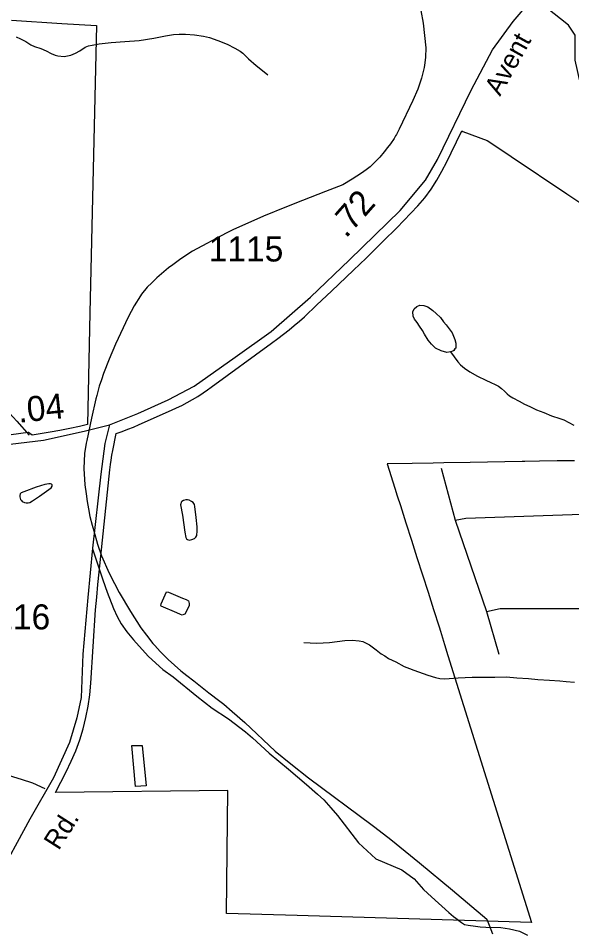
# Model space of a CAD drawing. Extents: x 2001466 to 2224147, y 644118 to 847247.
# Drawn here: x 2043610 to 2046367, y 682530 to 687083 of the extents above; entities that cross this region are included whole.
import ezdxf

# ---------------------------------------------------------------- set-up
doc = ezdxf.new("R2010")
doc.units = 0
for name, color, linetype in [('Exist Boundary Political City Limit New', 7, 'Continuous'), ('Exist Hydrographic Creek Single Shore', 7, 'Continuous'), ('Exist Hydrographic Misc Water Feature', 7, 'Continuous'), ('Exist Road Non-System Type 51', 7, 'Continuous'), ('Exist Road Secondary Mileage Hundredths English Label', 7, 'Continuous'), ('Exist Road Secondary Type 51 Attributed', 7, 'Continuous'), ('Exist Road Secondary Type 51 Label', 7, 'Continuous'), ('Exist Road Secondary Type 51 Number Label', 7, 'Continuous'), ('Map Preparation Boundary City Limit Buffer Line', 7, 'Continuous')]:
    doc.layers.add(name, color=color, linetype=linetype)

msp = doc.modelspace()

# ---------------------------------------------------------------- linework, layer by layer
at = {"layer": 'Exist Boundary Political City Limit New'}
for points in [[(2043576.2, 687073.3), (2043826.9, 687057.7), (2043998.8, 687047.2), (2043966.8, 685614.4), (2043954.4, 685057.6), (2043915, 685048.2), (2043866.4, 685037.6), (2043817.4, 685028.3), (2043768.1, 685019.7), (2043718.5, 685011.7), (2043678.6, 685005.6), (2043660.1, 685018.2), (2043658.9, 685019.1), (2043488.1, 684995.6)], [(2045750.4, 683907.5), (2046167.1, 682575.7), (2045000, 682610.8), (2044646.9, 682621.3), (2044654, 683233.9), (2043795, 683223.6), (2043848.6, 683327.8), (2043873.8, 683379.6), (2043896.1, 683432.6), (2043915.9, 683486.8), (2043932.6, 683541.8), (2043946.6, 683597.7), (2043957.8, 683654.2), (2043965.9, 683711.2), (2043971, 683768.6), (2043995.2, 684135.1), (2044000.5, 684197.6), (2044006, 684260.2), (2044012.1, 684322.6), (2044065.6, 684832.8), (2044068.8, 684858.9), (2044072, 684881.1), (2044076.1, 684905.7), (2044080.5, 684928.4), (2044097.9, 685013.1), (2044126.8, 685023.4), (2044155.4, 685034.2), (2044183.9, 685045.6), (2044212.1, 685057.6), (2044372.4, 685128.9), (2044398.1, 685140.8), (2044424.5, 685153.8), (2044451.9, 685168.2), (2044477.2, 685182.5), (2044503.6, 685198.4), (2044531.5, 685216.3), (2044552.6, 685230.6), (2044571.2, 685244), (2044871.4, 685463.4), (2044903.5, 685487.3), (2044931.6, 685508.9), (2044958.6, 685530.3), (2044985, 685551.8), (2045010.8, 685573.4), (2045035.8, 685594.9), (2045097, 685654.6), (2045170.5, 685723.2), (2045207.4, 685757.8), (2045243.4, 685792.7), (2045279.6, 685827.2), (2045342.2, 685887.8), (2045427.8, 685971.2), (2045495, 686038.2), (2045530.5, 686074.5), (2045565.2, 686110.9), (2045600.5, 686148.2), (2045634.8, 686188.7), (2045666.4, 686231.5), (2045694.9, 686276.3), (2045720.4, 686321.6), (2045744.6, 686366.8), (2045767.2, 686412.8), (2045819.8, 686521.1), (2045825.1, 686518.2), (2045946.1, 686473.4), (2046023.5, 686421.7), (2046065.9, 686393.3), (2046342.5, 686208.4), (2046417, 686158.7)], [(2046380.8, 684877.7), (2046294, 684876.6), (2046207.2, 684875.4), (2046134.1, 684874.4), (2046120.5, 684874.2), (2046033.8, 684872.6), (2045947.1, 684871.1), (2045860.4, 684869.5), (2045730, 684867.1), (2045676.9, 684866.1), (2045572.9, 684863.2), (2045447.1, 684861.8), (2045485.8, 684741.1), (2045497.9, 684702.9), (2045513.4, 684654.5), (2045540.9, 684568.2)], [(2045540.9, 684568.2), (2045568.6, 684481.6), (2045596.2, 684395.1), (2045623.8, 684308.8), (2045651.5, 684222), (2045679, 684135.8), (2045706.6, 684049.2), (2045712.6, 684027.8), (2045733.2, 683962.2), (2045750.4, 683907.5)]]:
    msp.add_lwpolyline(points, dxfattribs=at)
at = {"layer": 'Exist Hydrographic Creek Single Shore'}
msp.add_lwpolyline([(2047822.9, 684802.5), (2047762.9, 684808.5), (2047728.8, 684842), (2047654, 685083.1), (2047569.9, 685242.2), (2047378, 685449.5), (2047152.9, 685624.7), (2046968.9, 685848.3), (2046860.9, 686057.2), (2046727, 686266.6), (2046584.9, 686430.3), (2046425.9, 686689.4), (2046383.9, 686874), (2046383.9, 686998.7), (2046350.9, 687048.6), (2044999, 688119.4)], dxfattribs=at)
at = {"layer": 'Exist Hydrographic Misc Water Feature'}
for p, q in [((2044679.1, 686027.7), (2044645.7, 686012.6)), ((2044093.9, 685458.4), (2044061.9, 685383.6)), ((2045373.6, 683061), (2045385.9, 683051.7)), ((2045964.4, 682541.2), (2045972.8, 682519.2))]:
    msp.add_line(p, q, dxfattribs=at)
for points in [[(2045616, 687121.3), (2045626.9, 687059.1), (2045640, 686935.9), (2045639, 686888.5), (2045635.1, 686860.3)], [(2045616, 687121.3), (2045626.9, 687059.1), (2045640, 686935.9), (2045639, 686888.5), (2045635.1, 686860.3)], [(2043598.7, 686990.7), (2043620.8, 686980.7), (2043646.7, 686966.8), (2043672.7, 686950.8), (2043690.8, 686942.8), (2043722.7, 686932.9), (2043748.8, 686920.9), (2043772.8, 686907), (2043792.9, 686899), (2043806.8, 686895.1), (2043838.8, 686893.2), (2043854.8, 686895.2), (2043870.8, 686899.2), (2043894.8, 686909.2), (2043916.7, 686921.3), (2043942.8, 686939.3), (2043958.8, 686945.3), (2043978.6, 686949.4), (2044012.7, 686955.4), (2044072.6, 686961.5), (2044140.6, 686967.6), (2044212.6, 686971.8), (2044284.6, 686983.9), (2044342.6, 686996), (2044382.4, 687002.1), (2044410.5, 687004.2), (2044442.5, 687004.2), (2044488.4, 687000.3), (2044532.5, 686994.4), (2044562.4, 686986.5), (2044604.7, 686972.5), (2044650.6, 686954.7), (2044688.5, 686934.7), (2044714.6, 686918.8), (2044728.5, 686908.8), (2044756.8, 686880.9), (2044794.8, 686847), (2044818.7, 686829), (2044852.8, 686801)], [(2045635.1, 686860.3), (2045632, 686837.6), (2045618, 686784.6), (2045600.2, 686730.1), (2045576.2, 686672.9), (2045508.1, 686530), (2045493.8, 686503.9)], [(2045635.1, 686860.3), (2045632, 686837.6), (2045618, 686784.6), (2045600.2, 686730.1), (2045576.2, 686672.9), (2045508.1, 686530), (2045493.8, 686503.9)], [(2045481.7, 686484.5), (2045464, 686457.6), (2045449.3, 686438.4)], [(2045481.7, 686484.5), (2045464, 686457.6), (2045449.3, 686438.4)], [(2045493.8, 686503.9), (2045489.9, 686496.9), (2045481.7, 686484.5)], [(2045493.8, 686503.9), (2045489.9, 686496.9), (2045481.7, 686484.5)], [(2045449.3, 686438.4), (2045432.9, 686417.1), (2045410.5, 686390.5)], [(2045449.3, 686438.4), (2045432.9, 686417.1), (2045410.5, 686390.5)], [(2045410.5, 686390.5), (2045401.9, 686380.2), (2045363, 686343.1), (2045342.2, 686327.4)], [(2045410.5, 686390.5), (2045401.9, 686380.2), (2045363, 686343.1), (2045342.2, 686327.4)], [(2045342.2, 686327.4), (2045319.7, 686310.3), (2045274, 686280.7), (2045226, 686252.3), (2045139.7, 686219)], [(2045342.2, 686327.4), (2045319.7, 686310.3), (2045274, 686280.7), (2045226, 686252.3), (2045139.7, 686219)], [(2045139.7, 686219), (2045026.1, 686175.2), (2044945.7, 686142.7)], [(2045139.7, 686219), (2045026.1, 686175.2), (2044945.7, 686142.7)], [(2044945.7, 686142.7), (2044831, 686096.2), (2044679.1, 686027.7)], [(2044945.7, 686142.7), (2044831, 686096.2), (2044679.1, 686027.7)], [(2044645.7, 686012.6), (2044478.2, 685922.4), (2044418.9, 685884), (2044380.3, 685854.4)], [(2044645.7, 686012.6), (2044478.2, 685922.4), (2044418.9, 685884), (2044380.3, 685854.4)], [(2044380.3, 685854.4), (2044359, 685838.3), (2044300.8, 685789.5), (2044274.7, 685764.4)], [(2044380.3, 685854.4), (2044359, 685838.3), (2044300.8, 685789.5), (2044274.7, 685764.4)], [(2044274.7, 685764.4), (2044252, 685742.5), (2044223.9, 685707.8)], [(2044274.7, 685764.4), (2044252, 685742.5), (2044223.9, 685707.8)], [(2044223.9, 685707.8), (2044217.9, 685700.3), (2044187, 685649.8)], [(2044187, 685649.8), (2044157.2, 685593.8), (2044093.9, 685458.4)], [(2044187, 685649.8), (2044157.2, 685593.8), (2044093.9, 685458.4)], [(2045763.2, 685421.2), (2045745.2, 685417.1), (2045717.1, 685425), (2045689.2, 685439), (2045669.1, 685459), (2045651.3, 685478.8), (2045632.8, 685508.7), (2045623.2, 685526.9), (2045609, 685548.9), (2045596.9, 685566.5), (2045583.2, 685582.8), (2045576.8, 685598.8), (2045575, 685620.6), (2045582.8, 685634.8), (2045595.1, 685646.7), (2045610.9, 685652.8), (2045630.5, 685650.7), (2045650.8, 685644.7), (2045675, 685626.9), (2045691, 685610.7), (2045712.8, 685591.1), (2045729, 685570.8), (2045740.9, 685554.8), (2045771.2, 685515), (2045785.2, 685481.2), (2045789.3, 685463.1), (2045789.1, 685449), (2045789.1, 685439.2), (2045785, 685435), (2045779, 685427), (2045774.9, 685423.1), (2045763.2, 685421.2)], [(2045763.2, 685421.2), (2045781.3, 685395), (2045799.5, 685371.2), (2045813.5, 685355.3), (2045833.3, 685339.3), (2045859.6, 685321.1), (2045897.5, 685299.5), (2045939.4, 685279.3), (2045963.3, 685267.6), (2045985.3, 685257.4), (2046001.5, 685249.7), (2046017.3, 685237.5), (2046031.6, 685223.6), (2046045.8, 685211.7), (2046057.3, 685201.8), (2046073.5, 685191.7), (2046105.7, 685173.8), (2046131.9, 685159.7), (2046157.9, 685147.7), (2046191.4, 685132), (2046227.9, 685118), (2046266, 685102.1), (2046307.8, 685088), (2046327.7, 685082.1), (2046377.8, 685054.3)], [(2044061.9, 685383.6), (2044034, 685313.1), (2044023.8, 685281.7)], [(2044061.9, 685383.6), (2044034, 685313.1), (2044023.8, 685281.7)], [(2044023.8, 685281.7), (2044012.9, 685248.6), (2044000.6, 685203.6)], [(2044023.8, 685281.7), (2044012.9, 685248.6), (2044000.6, 685203.6)], [(2044000.6, 685203.6), (2043995.9, 685186.5), (2043975, 685090.2)], [(2044000.6, 685203.6), (2043995.9, 685186.5), (2043975, 685090.2)], [(2043975, 685090.2), (2043951, 684979), (2043948.5, 684964.5)], [(2043975, 685090.2), (2043951, 684979), (2043948.5, 684964.5)], [(2043948.5, 684964.5), (2043939.9, 684913.6), (2043937, 684838.7)], [(2043948.5, 684964.5), (2043939.9, 684913.6), (2043937, 684838.7)], [(2043937, 684838.7), (2043941.9, 684758), (2043947.9, 684713.1)], [(2043937, 684838.7), (2043941.9, 684758), (2043947.9, 684713.1)], [(2043698.8, 684745.2), (2043636.8, 684723.1), (2043624.9, 684717.1), (2043619, 684713.1), (2043616.9, 684705.1), (2043616.9, 684697.1), (2043620.8, 684685.1), (2043625.1, 684679.1), (2043629, 684675.1), (2043641.1, 684669.2), (2043649.1, 684667.2), (2043659, 684667.2), (2043667, 684669.2), (2043680.9, 684677.2), (2043714.9, 684701.3), (2043750.8, 684725.3), (2043772.8, 684743.3), (2043778.7, 684751.4), (2043778.7, 684757.4), (2043774.8, 684761.3), (2043770.7, 684763.3), (2043762.7, 684763.3), (2043742.8, 684759.3), (2043698.8, 684745.2)], [(2043947.9, 684713.1), (2043953, 684675.3), (2043959.8, 684638.1)], [(2043947.9, 684713.1), (2043953, 684675.3), (2043959.8, 684638.1)], [(2044427.1, 684606.7), (2044439.4, 684522.4), (2044444.9, 684494.8), (2044447.4, 684488.8), (2044453.1, 684484.7), (2044461.1, 684482.6), (2044475.1, 684484.6), (2044487.2, 684490.9), (2044495, 684497), (2044498.9, 684504.9), (2044501.1, 684528.9), (2044501.1, 684548.8), (2044496.8, 684594.8), (2044488.8, 684648.8), (2044487.2, 684658.8), (2044480.8, 684668.7), (2044472.8, 684674.8), (2044460.7, 684680.6), (2044452.9, 684682.6), (2044444.7, 684682.6), (2044432.6, 684678.8), (2044424.8, 684674.8), (2044421.1, 684670.4), (2044418.9, 684662.7), (2044418.7, 684658.6), (2044427.1, 684606.7)], [(2043959.8, 684638.1), (2043967, 684599.8), (2043978.2, 684557.2)], [(2043959.8, 684638.1), (2043967, 684599.8), (2043978.2, 684557.2)], [(2043978.2, 684557.2), (2043985.8, 684528), (2044004.9, 684461.8), (2044025, 684403.3)], [(2043978.2, 684557.2), (2043985.8, 684528), (2044004.9, 684461.8), (2044025, 684403.3)], [(2044025, 684403.3), (2044062.1, 684316.8), (2044088.6, 684266.5)], [(2044025, 684403.3), (2044062.1, 684316.8), (2044088.6, 684266.5)], [(2044088.6, 684266.5), (2044113, 684220.8), (2044168.9, 684126.7), (2044220, 684045.5)], [(2044088.6, 684266.5), (2044113, 684220.8), (2044168.9, 684126.7), (2044220, 684045.5)], [(2044427.7, 684192.8), (2044446, 684186.8), (2044457.9, 684178.9), (2044459.7, 684173), (2044461.7, 684166.6), (2044461.7, 684156.8), (2044449.7, 684130.7), (2044440, 684112.7), (2044434.1, 684110.8), (2044426.1, 684108.7), (2044417.9, 684110.8), (2044399.6, 684118.8), (2044322.1, 684152.5), (2044319.6, 684156.5), (2044321.9, 684164.7), (2044347.5, 684224.5), (2044357.6, 684222.6), (2044427.7, 684192.8)], [(2044220, 684045.5), (2044247.9, 684007.6), (2044280.9, 683967.3), (2044290.5, 683956.5)], [(2044220, 684045.5), (2044247.9, 684007.6), (2044280.9, 683967.3), (2044290.5, 683956.5)], [(2045031.8, 683971.8), (2045096, 683968.2), (2045128.2, 683970.2), (2045160, 683972.3), (2045236, 683982.2), (2045273.8, 683982.6), (2045308, 683980.6), (2045325.8, 683976.3), (2045339.8, 683970.6), (2045360.3, 683960.6), (2045392.1, 683934.6), (2045418.1, 683914.5), (2045436, 683904.8), (2045454.4, 683892.7), (2045490.1, 683874.7), (2045532.3, 683852.9), (2045558.4, 683842.9), (2045580.5, 683833.1), (2045650.4, 683809.1), (2045688, 683797.3), (2045710.3, 683793.1), (2045732.5, 683791.3), (2045802, 683795.4), (2045870.3, 683799.6), (2045928.1, 683799.8), (2045984.3, 683799.8), (2046042.5, 683799.9), (2046094.2, 683796.1), (2046152.2, 683792.2), (2046198.1, 683788.1), (2046256.2, 683784.1), (2046307.8, 683780.3), (2046340, 683776.7), (2046380.4, 683774.6)], [(2044290.5, 683956.5), (2044317, 683926.8), (2044356.1, 683887.7), (2044419.9, 683831.2), (2044449.9, 683807.3)], [(2044290.5, 683956.5), (2044317, 683926.8), (2044356.1, 683887.7), (2044419.9, 683831.2), (2044449.9, 683807.3)], [(2044449.9, 683807.3), (2044483.9, 683779.9), (2044559.8, 683721.6)], [(2044449.9, 683807.3), (2044483.9, 683779.9), (2044559.8, 683721.6)], [(2044559.8, 683721.6), (2044613.9, 683679.8), (2044633.2, 683663.9)], [(2044559.8, 683721.6), (2044613.9, 683679.8), (2044633.2, 683663.9)], [(2044633.2, 683663.9), (2044675.8, 683628.5), (2044738, 683573.6)], [(2044633.2, 683663.9), (2044675.8, 683628.5), (2044738, 683573.6)], [(2044738, 683573.6), (2044889.7, 683430.4), (2044968, 683366.6)], [(2044175.1, 683458.3), (2044227.2, 683458.5), (2044247.5, 683256.6), (2044193.5, 683254.4), (2044175.1, 683458.3)], [(2044968, 683366.6), (2045055.8, 683297.9), (2045373.6, 683061)], [(2044968, 683366.6), (2045055.8, 683297.9), (2045373.6, 683061)], [(2045385.9, 683051.7), (2045465.9, 682990.1), (2045608.8, 682874.1), (2045772.9, 682736.8)], [(2045385.9, 683051.7), (2045465.9, 682990.1), (2045608.8, 682874.1), (2045772.9, 682736.8)], [(2045772.9, 682736.8), (2045944.9, 682592.4), (2045964.4, 682541.2)], [(2045772.9, 682736.8), (2045944.9, 682592.4), (2045964.4, 682541.2)]]:
    msp.add_lwpolyline(points, dxfattribs=at)
at = {"layer": 'Exist Road Non-System Type 51'}
for points in [[(2043075.5, 685628.1), (2043105.6, 685595.8), (2043185.9, 685510.2), (2043283.6, 685400.2), (2043391.4, 685294), (2043491.4, 685193.9), (2043603, 685075.7), (2043663.5, 685004.4)], [(2045715.9, 684840.3), (2045786.9, 684581)], [(2045786.9, 684581), (2045840.2, 684591.6), (2046465.1, 684612.9)], [(2045786.9, 684581), (2045943.2, 684126.2)], [(2043979.6, 684438.1), (2044030.6, 684283.5), (2044053.3, 684223), (2044083.6, 684140.4), (2044102.9, 684102), (2044122.1, 684065.6), (2044151.3, 684025), (2044184.5, 683984.3), (2044227.5, 683937.5), (2044258.8, 683902.8), (2044329.5, 683837.4), (2044380.7, 683800.3), (2044498.7, 683703.9), (2044575.5, 683644.4), (2044656.4, 683590.7), (2044741.1, 683527), (2044776.5, 683496.3), (2044859, 683420.6), (2044955.3, 683340.6), (2045045.8, 683264.8), (2045100.8, 683215.6), (2045132.2, 683187), (2045167.4, 683148.3), (2045200.6, 683109.6), (2045305.3, 682972.6), (2045390.3, 682894), (2045519.9, 682838.7), (2045581.5, 682794.1), (2045629.1, 682740.9), (2045668.3, 682704.1), (2045754.7, 682626.3), (2045778.3, 682605.8), (2045790.2, 682597.6), (2045817.7, 682577), (2045833.5, 682566.7), (2045851.4, 682562.3), (2045887.4, 682557.6), (2045911.3, 682555.1), (2045939.2, 682552.6), (2046013.2, 682551), (2046057.1, 682544.1), (2046106.9, 682533.1), (2046146.4, 682512.3)], [(2045943.2, 684126.2), (2046010.6, 684140.4), (2046447.3, 684140.4), (2046525.4, 684112), (2046607.1, 684069.3), (2046713.6, 684016), (2046798.8, 684001.8), (2046891.2, 684005.4), (2046969.3, 684026.7), (2047047.4, 684065.8)], [(2045943.2, 684126.2), (2046003.5, 683913)], [(2043325.3, 683434.7), (2043376.6, 683392.2), (2043435.8, 683353), (2043483.4, 683332), (2043543, 683314.8), (2043624.6, 683291.2), (2043680.2, 683272), (2043741.6, 683244.8)]]:
    msp.add_lwpolyline(points, dxfattribs=at)
at = {"layer": 'Exist Road Secondary Type 51 Attributed'}
for points in [[(2044064.6, 685056.4), (2044206, 685113.4), (2044355.9, 685181), (2044486.8, 685248.7), (2044689.5, 685394.4), (2044869, 685521.2), (2045064.8, 685693.4), (2045260.1, 685878.2), (2045511.8, 686124.4), (2045638.5, 686275.4), (2045698.7, 686378.9), (2045866, 686725.4), (2045972.1, 686925.1), (2046074.5, 687066.6), (2046289.3, 687319.1), (2046500.9, 687561), (2046639.2, 687708.7)], [(2044064.6, 685056.4), (2044040.3, 684963.4), (2044021.8, 684810.3), (2043980.1, 684442.7), (2043955.8, 684195.5), (2043931, 683913.4), (2043922.6, 683697.9), (2043901, 683595.5), (2043865.1, 683472.9), (2043784.8, 683297.6), (2043667.7, 683091.6), (2043497.2, 682782.1), (2043290.3, 682379.6), (2043100.8, 682016.3), (2042937.2, 681659.2), (2042792, 681400.4), (2042659, 681174.4), (2042587.3, 681028.6), (2042529.7, 680879.6)], [(2043528.4, 684956.1), (2043735.4, 684980.4), (2043938, 685025.8), (2044064.6, 685056.4)]]:
    msp.add_lwpolyline(points, dxfattribs=at)
at = {"layer": 'Map Preparation Boundary City Limit Buffer Line'}
for points in [[(2043576.2, 687073.3), (2043826.9, 687057.7), (2043998.8, 687047.2), (2043966.8, 685614.4), (2043954.4, 685057.6), (2043915, 685048.2), (2043866.4, 685037.6), (2043817.4, 685028.3), (2043768.1, 685019.7), (2043718.5, 685011.7), (2043678.6, 685005.6), (2043660.1, 685018.2), (2043658.9, 685019.1), (2043488.1, 684995.6)], [(2045750.4, 683907.5), (2046167.1, 682575.7), (2045000, 682610.8), (2044646.9, 682621.3), (2044654, 683233.9), (2043795, 683223.6), (2043848.6, 683327.8), (2043873.8, 683379.6), (2043896.1, 683432.6), (2043915.9, 683486.8), (2043932.6, 683541.8), (2043946.6, 683597.7), (2043957.8, 683654.2), (2043965.9, 683711.2), (2043971, 683768.6), (2043995.2, 684135.1), (2044000.5, 684197.6), (2044006, 684260.2), (2044012.1, 684322.6), (2044065.6, 684832.8), (2044068.8, 684858.9), (2044072, 684881.1), (2044076.1, 684905.7), (2044080.5, 684928.4), (2044097.9, 685013.1), (2044126.8, 685023.4), (2044155.4, 685034.2), (2044183.9, 685045.6), (2044212.1, 685057.6), (2044372.4, 685128.9), (2044398.1, 685140.8), (2044424.5, 685153.8), (2044451.9, 685168.2), (2044477.2, 685182.5), (2044503.6, 685198.4), (2044531.5, 685216.3), (2044552.6, 685230.6), (2044571.2, 685244), (2044871.4, 685463.4), (2044903.5, 685487.3), (2044931.6, 685508.9), (2044958.6, 685530.3), (2044985, 685551.8), (2045010.8, 685573.4), (2045035.8, 685594.9), (2045097, 685654.6), (2045170.5, 685723.2), (2045207.4, 685757.8), (2045243.4, 685792.7), (2045279.6, 685827.2), (2045342.2, 685887.8), (2045427.8, 685971.2), (2045495, 686038.2), (2045530.5, 686074.5), (2045565.2, 686110.9), (2045600.5, 686148.2), (2045634.8, 686188.7), (2045666.4, 686231.5), (2045694.9, 686276.3), (2045720.4, 686321.6), (2045744.6, 686366.8), (2045767.2, 686412.8), (2045819.8, 686521.1), (2045825.1, 686518.2), (2045946.1, 686473.4), (2046023.5, 686421.7), (2046065.9, 686393.3), (2046342.5, 686208.4), (2046417, 686158.7)], [(2046380.8, 684877.7), (2046294, 684876.6), (2046207.2, 684875.4), (2046134.1, 684874.4), (2046120.5, 684874.2), (2046033.8, 684872.6), (2045947.1, 684871.1), (2045860.4, 684869.5), (2045730, 684867.1), (2045676.9, 684866.1), (2045572.9, 684863.2), (2045447.1, 684861.8), (2045485.8, 684741.1), (2045497.9, 684702.9), (2045513.4, 684654.5), (2045540.9, 684568.2)], [(2045540.9, 684568.2), (2045568.6, 684481.6), (2045596.2, 684395.1), (2045623.8, 684308.8), (2045651.5, 684222), (2045679, 684135.8), (2045706.6, 684049.2), (2045712.6, 684027.8), (2045733.2, 683962.2), (2045750.4, 683907.5)]]:
    msp.add_lwpolyline(points, dxfattribs=at)

# ---------------------------------------------------------------- texts
at = {"layer": 'Exist Road Secondary Mileage Hundredths English Label'}
for s, rotation, p in [('.72', 48.6654, (2045242.4, 685983)), ('.04', 5.8847, (2043612.5, 685066.7))]:
    msp.add_text(s, height=125, rotation=rotation, dxfattribs=at).set_placement(p)
at = {"layer": 'Exist Road Secondary Type 51 Label'}
for s, rotation, p in [('Avent', 60.9044, (2046010, 686690.8)), ('Rd.', 57.5177, (2043810.7, 682931.9))]:
    msp.add_text(s, height=95, rotation=rotation, dxfattribs=at).set_placement(p)
at = {"layer": 'Exist Road Secondary Type 51 Number Label'}
for s, p in [('1115', (2044558.5, 685870.7)), ('1116', (2043397, 684036.9))]:
    msp.add_text(s, height=125, dxfattribs=at).set_placement(p)

doc.saveas('drawing.dxf')
